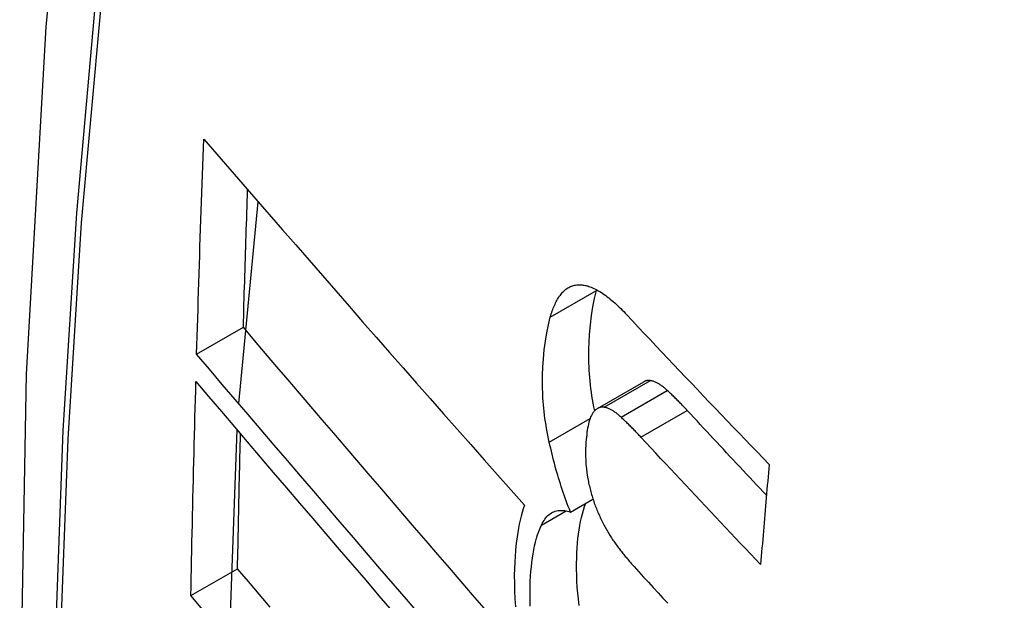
# Model space of a CAD drawing. Header units: inches. Extents: x 25 to 686, y 75 to 315.
# Tile 280 of 294: x 674.3217 to 674.4458, y 256.5112 to 256.5844. Entities that reach past the tile are written whole.
import ezdxf

# ---------------------------------------------------------------- set-up
doc = ezdxf.new("R2010")
doc.units = ezdxf.units.IN
doc.header["$MEASUREMENT"] = 0
doc.layers.add('Visible Edges(ANSI)', color=7, linetype='Continuous', lineweight=25)
doc.layers.add('Visible Tangent Edges(ANSI)', color=7, linetype='Continuous', lineweight=25)

msp = doc.modelspace()

# ---------------------------------------------------------------- linework, layer by layer
at = {"layer": 'Visible Edges(ANSI)'}
for p, q in [((674.34928, 256.53599), (674.35173, 256.56142)), ((674.39442, 256.55027), (674.39444, 256.55034)), ((674.34397, 256.54221), (674.34986, 256.54561)), ((674.39452, 256.53537), (674.40036, 256.53875)), ((674.34812, 256.50599), (674.34906, 256.53269)), ((674.39112, 256.52232), (674.39395, 256.52396)), ((674.34324, 256.51178), (674.34913, 256.51518))]:
    msp.add_line(p, q, dxfattribs=at)
at = {"layer": 'Visible Edges(ANSI)', "flags": 128}
for points in [[(674.37569, 256.82732), (674.36285, 256.78926), (674.35179, 256.75008), (674.34249, 256.70984), (674.33493, 256.66862), (674.32909, 256.62648), (674.32494, 256.58349), (674.32247, 256.53969), (674.32165, 256.49517), (674.32246, 256.44997), (674.32489, 256.40416), (674.32891, 256.35781), (674.33451, 256.31097), (674.34166, 256.26372), (674.35034, 256.21612), (674.36053, 256.16825), (674.3722, 256.12016)], [(674.34397, 256.54221), (674.34401, 256.54334), (674.34404, 256.54447), (674.34407, 256.5456), (674.34411, 256.54673), (674.34414, 256.54786), (674.34418, 256.54899), (674.34421, 256.55012), (674.34425, 256.55125), (674.34428, 256.55238), (674.34432, 256.55351), (674.34435, 256.55464), (674.34439, 256.55577), (674.34443, 256.5569), (674.34447, 256.55803), (674.3445, 256.55916), (674.34454, 256.56029), (674.34458, 256.56143), (674.34462, 256.56256), (674.34466, 256.56369), (674.3447, 256.56482), (674.34474, 256.56595), (674.34478, 256.56709), (674.34482, 256.56822), (674.34486, 256.56935)], [(674.34486, 256.56935), (674.3465, 256.56746), (674.34814, 256.56557), (674.34979, 256.56366), (674.35145, 256.56175), (674.35311, 256.55984), (674.35478, 256.55791), (674.35646, 256.55599), (674.35814, 256.55406), (674.35983, 256.55213), (674.36151, 256.55019), (674.36321, 256.54826), (674.3649, 256.54632), (674.3666, 256.54438), (674.3683, 256.54244), (674.37001, 256.5405), (674.37171, 256.53856), (674.37342, 256.53663), (674.37512, 256.53469), (674.37682, 256.53277), (674.37853, 256.53084), (674.38023, 256.52892), (674.38193, 256.527), (674.38363, 256.52509), (674.38533, 256.52319)], [(674.34986, 256.54561), (674.34988, 256.54633), (674.3499, 256.54705), (674.34992, 256.54777), (674.34994, 256.5485), (674.34996, 256.54922), (674.34998, 256.54994), (674.35001, 256.55067), (674.35003, 256.55139), (674.35005, 256.55211), (674.35007, 256.55283), (674.35009, 256.55356), (674.35012, 256.55428), (674.35014, 256.555), (674.35016, 256.55573), (674.35018, 256.55645), (674.35021, 256.55717), (674.35023, 256.5579), (674.35025, 256.55862), (674.35028, 256.55935), (674.3503, 256.56007), (674.35032, 256.56079), (674.35035, 256.56152), (674.35037, 256.56224), (674.3504, 256.56296)], [(674.38857, 256.5469), (674.38863, 256.5471), (674.38869, 256.54729), (674.38875, 256.54748), (674.38882, 256.54767), (674.38888, 256.54785), (674.38895, 256.54803), (674.38902, 256.54821), (674.38909, 256.54838), (674.38917, 256.54854), (674.38924, 256.5487), (674.38932, 256.54886), (674.3894, 256.54901), (674.38949, 256.54915), (674.38957, 256.54929), (674.38966, 256.54943), (674.38975, 256.54956), (674.38984, 256.54968), (674.38994, 256.5498), (674.39003, 256.54992), (674.39013, 256.55003), (674.39023, 256.55013), (674.39034, 256.55023), (674.39044, 256.55032), (674.39055, 256.55041)], [(674.39055, 256.55041), (674.39066, 256.55049), (674.39078, 256.55057), (674.3909, 256.55064), (674.39102, 256.5507), (674.39114, 256.55076), (674.39126, 256.55081), (674.39139, 256.55085), (674.39151, 256.55089), (674.39164, 256.55092), (674.39177, 256.55094), (674.3919, 256.55096), (674.39204, 256.55097), (674.39217, 256.55098), (674.39231, 256.55098), (674.39244, 256.55097), (674.39258, 256.55096), (674.39272, 256.55094), (674.39286, 256.55092), (674.393, 256.55089), (674.39314, 256.55086), (674.39329, 256.55082), (674.39343, 256.55077), (674.39357, 256.55073), (674.39372, 256.55067)], [(674.39417, 256.5351), (674.39407, 256.53557), (674.39399, 256.53604), (674.3939, 256.53651), (674.39383, 256.53698), (674.39376, 256.53745), (674.3937, 256.53791), (674.39364, 256.53837), (674.39359, 256.53884), (674.39355, 256.5393), (674.39352, 256.53975), (674.39349, 256.54021), (674.39346, 256.54066), (674.39344, 256.54111), (674.39343, 256.54156), (674.39343, 256.542), (674.39343, 256.54243), (674.39344, 256.54294), (674.39347, 256.54371), (674.39353, 256.54472), (674.39363, 256.54591), (674.39377, 256.54708), (674.39395, 256.5482), (674.39416, 256.54926), (674.39442, 256.55027)], [(674.39372, 256.55067), (674.3939, 256.5506), (674.39408, 256.55052), (674.39426, 256.55043), (674.39445, 256.55034), (674.39463, 256.55023), (674.39482, 256.55012), (674.39501, 256.55001), (674.39519, 256.54988), (674.39538, 256.54975), (674.39557, 256.54961), (674.39576, 256.54947), (674.39595, 256.54932), (674.39614, 256.54917), (674.39633, 256.54901), (674.39651, 256.54885), (674.3967, 256.54868), (674.39689, 256.54851), (674.39708, 256.54833), (674.39727, 256.54816), (674.39745, 256.54797), (674.39764, 256.54779), (674.39783, 256.5476), (674.39801, 256.54741), (674.39819, 256.54721)], [(674.38844, 256.53114), (674.38835, 256.53157), (674.38826, 256.532), (674.38818, 256.53243), (674.3881, 256.53286), (674.38803, 256.53328), (674.38796, 256.53371), (674.3879, 256.53413), (674.38785, 256.53455), (674.3878, 256.53498), (674.38775, 256.5354), (674.38771, 256.53582), (674.38768, 256.53624), (674.38764, 256.53671), (674.38761, 256.5373), (674.38759, 256.53798), (674.38758, 256.53877), (674.3876, 256.53964), (674.38764, 256.5406), (674.38771, 256.54164), (674.38781, 256.54276), (674.38795, 256.54386), (674.38812, 256.54492), (674.38833, 256.54594), (674.38857, 256.5469)], [(674.39819, 256.54721), (674.39893, 256.54642), (674.39967, 256.54564), (674.40041, 256.54485), (674.40115, 256.54406), (674.4019, 256.54327), (674.40264, 256.54249), (674.40338, 256.5417), (674.40413, 256.54091), (674.40488, 256.54012), (674.40562, 256.53933), (674.40637, 256.53855), (674.40712, 256.53776), (674.40787, 256.53697), (674.40862, 256.53618), (674.40937, 256.5354), (674.41012, 256.53461), (674.41088, 256.53382), (674.41163, 256.53304), (674.41239, 256.53225), (674.41314, 256.53147), (674.4139, 256.53068), (674.41465, 256.5299), (674.41541, 256.52911), (674.41617, 256.52833)], [(674.38023, 256.51018), (674.37877, 256.51188), (674.37731, 256.51357), (674.37584, 256.51527), (674.37438, 256.51697), (674.37291, 256.51867), (674.37145, 256.52038), (674.36999, 256.52208), (674.36853, 256.52378), (674.36707, 256.52548), (674.36561, 256.52718), (674.36416, 256.52887), (674.36271, 256.53057), (674.36126, 256.53226), (674.35982, 256.53394), (674.35838, 256.53563), (674.35694, 256.5373), (674.35551, 256.53898), (674.35409, 256.54064), (674.35267, 256.5423), (674.35126, 256.54396), (674.34986, 256.54561)], [(674.37212, 256.50937), (674.37045, 256.51132), (674.36877, 256.51326), (674.36709, 256.51521), (674.36541, 256.51716), (674.36374, 256.51911), (674.36207, 256.52106), (674.36039, 256.52301), (674.35873, 256.52495), (674.35706, 256.52689), (674.35541, 256.52883), (674.35375, 256.53076), (674.35211, 256.53269), (674.35046, 256.53461), (674.34883, 256.53652), (674.3472, 256.53842), (674.34558, 256.54032), (674.34397, 256.54221)], [(674.40122, 256.5389), (674.40118, 256.5389), (674.40114, 256.53891), (674.40111, 256.53891), (674.40107, 256.53891), (674.40103, 256.53892), (674.40099, 256.53892), (674.40096, 256.53892), (674.40092, 256.53891), (674.40088, 256.53891), (674.40085, 256.53891), (674.40081, 256.5389), (674.40077, 256.5389), (674.40074, 256.53889), (674.4007, 256.53888), (674.40067, 256.53887), (674.40063, 256.53886), (674.4006, 256.53885), (674.40056, 256.53884), (674.40053, 256.53883), (674.40049, 256.53881), (674.40046, 256.5388), (674.40042, 256.53878), (674.40039, 256.53877), (674.40036, 256.53875)], [(674.40332, 256.53766), (674.40324, 256.53774), (674.40315, 256.53782), (674.40306, 256.53789), (674.40297, 256.53797), (674.40288, 256.53804), (674.40279, 256.53811), (674.4027, 256.53818), (674.40261, 256.53825), (674.40252, 256.53831), (674.40244, 256.53837), (674.40235, 256.53843), (674.40226, 256.53848), (674.40217, 256.53853), (674.40208, 256.53858), (674.40199, 256.53863), (674.40191, 256.53867), (674.40182, 256.53871), (674.40173, 256.53875), (674.40165, 256.53878), (674.40156, 256.53881), (674.40148, 256.53884), (674.40139, 256.53886), (674.40131, 256.53888), (674.40122, 256.5389)], [(674.34324, 256.51178), (674.34326, 256.5129), (674.34328, 256.51402), (674.34331, 256.51514), (674.34333, 256.51627), (674.34335, 256.51739), (674.34338, 256.51852), (674.3434, 256.51964), (674.34343, 256.52076), (674.34345, 256.52189), (674.34348, 256.52301), (674.3435, 256.52414), (674.34353, 256.52526), (674.34356, 256.52639), (674.34358, 256.52751), (674.34361, 256.52864), (674.34364, 256.52977), (674.34367, 256.53089), (674.3437, 256.53202), (674.34372, 256.53314), (674.34375, 256.53427), (674.34378, 256.5354), (674.34381, 256.53652), (674.34385, 256.53765), (674.34388, 256.53878)], [(674.34388, 256.53878), (674.34548, 256.53689), (674.3471, 256.53499), (674.34873, 256.53308), (674.35036, 256.53117), (674.352, 256.52925), (674.35364, 256.52732), (674.35529, 256.52539), (674.35695, 256.52345), (674.35861, 256.52151), (674.36028, 256.51956), (674.36194, 256.51761), (674.36362, 256.51566), (674.36529, 256.51371), (674.36696, 256.51176), (674.36864, 256.50981)], [(674.40584, 256.53513), (674.40573, 256.53525), (674.40563, 256.53536), (674.40552, 256.53547), (674.40542, 256.53558), (674.40531, 256.53569), (674.40521, 256.5358), (674.40511, 256.53591), (674.405, 256.53602), (674.4049, 256.53612), (674.40479, 256.53623), (674.40469, 256.53634), (674.40458, 256.53644), (674.40448, 256.53655), (674.40437, 256.53665), (674.40427, 256.53676), (674.40416, 256.53686), (674.40406, 256.53696), (674.40395, 256.53706), (674.40385, 256.53717), (674.40374, 256.53727), (674.40364, 256.53736), (674.40353, 256.53746), (674.40343, 256.53756), (674.40332, 256.53766)], [(674.39538, 256.53553), (674.39531, 256.53554), (674.39523, 256.53554), (674.39516, 256.53554), (674.39508, 256.53554), (674.39501, 256.53554), (674.39494, 256.53553), (674.39487, 256.53551), (674.3948, 256.5355), (674.39473, 256.53547), (674.39467, 256.53545), (674.3946, 256.53542), (674.39453, 256.53538), (674.39447, 256.53535), (674.39441, 256.5353), (674.39435, 256.53526), (674.39429, 256.53521), (674.39423, 256.53516), (674.39417, 256.5351), (674.39411, 256.53504), (674.39406, 256.53498), (674.39401, 256.53491), (674.39395, 256.53484), (674.3939, 256.53476), (674.39385, 256.53468)], [(674.39749, 256.53429), (674.3974, 256.53437), (674.39731, 256.53445), (674.39722, 256.53452), (674.39713, 256.5346), (674.39704, 256.53467), (674.39695, 256.53474), (674.39686, 256.53481), (674.39677, 256.53487), (674.39668, 256.53494), (674.3966, 256.535), (674.39651, 256.53506), (674.39642, 256.53511), (674.39633, 256.53516), (674.39624, 256.53521), (674.39616, 256.53526), (674.39607, 256.5353), (674.39598, 256.53534), (674.39589, 256.53538), (674.39581, 256.53541), (674.39572, 256.53544), (674.39564, 256.53547), (674.39555, 256.53549), (674.39547, 256.53551), (674.39538, 256.53553)], [(674.41583, 256.52444), (674.41541, 256.52488), (674.41499, 256.52533), (674.41458, 256.52577), (674.41416, 256.52622), (674.41374, 256.52667), (674.41332, 256.52711), (674.4129, 256.52756), (674.41248, 256.528), (674.41207, 256.52845), (674.41165, 256.52889), (674.41123, 256.52934), (674.41081, 256.52979), (674.4104, 256.53023), (674.40998, 256.53068), (674.40957, 256.53112), (674.40915, 256.53157), (674.40873, 256.53201), (674.40832, 256.53246), (674.4079, 256.53291), (674.40749, 256.53335), (674.40708, 256.5338), (674.40666, 256.53424), (674.40625, 256.53469), (674.40584, 256.53513)], [(674.39385, 256.53468), (674.39375, 256.53451), (674.39366, 256.53432), (674.39358, 256.53411), (674.39351, 256.53389), (674.39344, 256.53365), (674.39338, 256.53341), (674.39333, 256.53316), (674.39328, 256.5329), (674.39323, 256.53263), (674.39319, 256.53235), (674.39316, 256.53207), (674.39313, 256.53178), (674.3931, 256.53148), (674.39307, 256.53113), (674.39305, 256.53074), (674.39303, 256.53031), (674.39302, 256.52985), (674.39303, 256.52936), (674.39304, 256.52885), (674.39307, 256.52832), (674.39312, 256.52779), (674.39319, 256.52725), (674.39327, 256.52671), (674.39337, 256.52616)], [(674.4, 256.53176), (674.39989, 256.53188), (674.39979, 256.53199), (674.39969, 256.5321), (674.39958, 256.53221), (674.39948, 256.53232), (674.39937, 256.53243), (674.39927, 256.53254), (674.39916, 256.53265), (674.39906, 256.53275), (674.39895, 256.53286), (674.39885, 256.53297), (674.39874, 256.53307), (674.39864, 256.53318), (674.39853, 256.53328), (674.39843, 256.53339), (674.39832, 256.53349), (674.39822, 256.53359), (674.39811, 256.53369), (674.39801, 256.53379), (674.3979, 256.53389), (674.3978, 256.53399), (674.39769, 256.53409), (674.39759, 256.53419), (674.39749, 256.53429)], [(674.34913, 256.51518), (674.34914, 256.51589), (674.34916, 256.51659), (674.34917, 256.5173), (674.34919, 256.51801), (674.3492, 256.51872), (674.34922, 256.51942), (674.34923, 256.52013), (674.34924, 256.52084), (674.34926, 256.52155), (674.34927, 256.52225), (674.34929, 256.52296), (674.3493, 256.52367), (674.34932, 256.52438), (674.34934, 256.52509), (674.34935, 256.52579), (674.34937, 256.5265), (674.34938, 256.52721), (674.3494, 256.52792), (674.34942, 256.52863), (674.34943, 256.52934), (674.34945, 256.53005), (674.34947, 256.53075), (674.34948, 256.53146), (674.3495, 256.53217)], [(674.4151, 256.5157), (674.41446, 256.51637), (674.41383, 256.51704), (674.41319, 256.51771), (674.41256, 256.51837), (674.41192, 256.51904), (674.41129, 256.51971), (674.41066, 256.52038), (674.41003, 256.52105), (674.4094, 256.52172), (674.40877, 256.52239), (674.40814, 256.52306), (674.40751, 256.52373), (674.40688, 256.5244), (674.40625, 256.52507), (674.40562, 256.52574), (674.40499, 256.52641), (674.40437, 256.52708), (674.40374, 256.52775), (674.40312, 256.52842), (674.40249, 256.52909), (674.40187, 256.52976), (674.40124, 256.53043), (674.40062, 256.5311), (674.4, 256.53176)], [(674.39112, 256.52232), (674.39098, 256.52267), (674.39084, 256.52302), (674.39071, 256.52337), (674.39058, 256.52372), (674.39045, 256.52408), (674.39032, 256.52444), (674.3902, 256.5248), (674.39008, 256.52516), (674.38996, 256.52552), (674.38984, 256.52588), (674.38973, 256.52625), (674.38962, 256.52662), (674.38951, 256.52699), (674.3894, 256.52736), (674.38929, 256.52773), (674.38919, 256.52811), (674.38909, 256.52848), (674.38899, 256.52886), (674.38889, 256.52923), (674.3888, 256.52961), (674.38871, 256.52999), (674.38862, 256.53037), (674.38853, 256.53076), (674.38844, 256.53114)], [(674.41617, 256.52833), (674.41612, 256.52781), (674.41608, 256.52728), (674.41603, 256.52675), (674.41599, 256.52623), (674.41594, 256.5257), (674.4159, 256.52518), (674.41585, 256.52465), (674.41581, 256.52412), (674.41576, 256.5236), (674.41572, 256.52307), (674.41567, 256.52254), (674.41563, 256.52202), (674.41558, 256.52149), (674.41554, 256.52097), (674.41549, 256.52044), (674.41545, 256.51991), (674.4154, 256.51939), (674.41536, 256.51886), (674.41532, 256.51833), (674.41527, 256.51781), (674.41523, 256.51728), (674.41518, 256.51676), (674.41514, 256.51623), (674.4151, 256.5157)], [(674.39337, 256.52616), (674.39341, 256.52598), (674.39345, 256.52579), (674.3935, 256.52561), (674.39354, 256.52543), (674.39359, 256.52524), (674.39363, 256.52506), (674.39368, 256.52488), (674.39373, 256.5247), (674.39378, 256.52452), (674.39384, 256.52434), (674.39389, 256.52416), (674.39395, 256.52398), (674.394, 256.52381), (674.39406, 256.52363), (674.39412, 256.52346), (674.39418, 256.52328), (674.39425, 256.52311), (674.39431, 256.52294), (674.39438, 256.52277), (674.39444, 256.5226), (674.39451, 256.52244), (674.39458, 256.52228), (674.39465, 256.52211), (674.39472, 256.52195)], [(674.38533, 256.52319), (674.38517, 256.52274), (674.38503, 256.52228), (674.3849, 256.5218), (674.38477, 256.52131), (674.38466, 256.5208), (674.38456, 256.52028), (674.38446, 256.51974), (674.38438, 256.51919), (674.3843, 256.51863), (674.38424, 256.51806), (674.38418, 256.51744), (674.38413, 256.51676), (674.38408, 256.51601), (674.38405, 256.5152), (674.38403, 256.51433), (674.38404, 256.51339), (674.38406, 256.5124), (674.38411, 256.51139), (674.38419, 256.51035)], [(674.39221, 256.51055), (674.39212, 256.51133), (674.39204, 256.5121), (674.39198, 256.51286), (674.39193, 256.51362), (674.3919, 256.51437), (674.39188, 256.5151), (674.39188, 256.51582), (674.3919, 256.5165), (674.39192, 256.51717), (674.39196, 256.5178), (674.39201, 256.5184), (674.39206, 256.51898), (674.39213, 256.51954), (674.39221, 256.52008), (674.39229, 256.52061), (674.39239, 256.52113), (674.3925, 256.52163), (674.39262, 256.52211), (674.39275, 256.52257), (674.39289, 256.52302), (674.39305, 256.52344)], [(674.38745, 256.52067), (674.38755, 256.52088), (674.38766, 256.52108), (674.38778, 256.52127), (674.3879, 256.52144), (674.38802, 256.5216), (674.38815, 256.52175), (674.38828, 256.52188), (674.38842, 256.52201), (674.38857, 256.52211), (674.38872, 256.52221), (674.38887, 256.52229), (674.38903, 256.52236), (674.38919, 256.52242), (674.38935, 256.52246), (674.38952, 256.5225), (674.38969, 256.52252), (674.38986, 256.52253), (674.39003, 256.52253), (674.39021, 256.52252), (674.39039, 256.5225), (674.39057, 256.52247), (674.39075, 256.52243), (674.39093, 256.52238), (674.39112, 256.52232)], [(674.39472, 256.52195), (674.3948, 256.52178), (674.39488, 256.52161), (674.39495, 256.52145), (674.39503, 256.52128), (674.39511, 256.52112), (674.39519, 256.52096), (674.39528, 256.5208), (674.39536, 256.52064), (674.39544, 256.52049), (674.39553, 256.52034), (674.39561, 256.52019), (674.39569, 256.52004), (674.39578, 256.51989), (674.39587, 256.51975), (674.39595, 256.5196), (674.39604, 256.51946), (674.39613, 256.51932), (674.39622, 256.51918), (674.39631, 256.51905), (674.39639, 256.51891), (674.39648, 256.51878), (674.39657, 256.51865), (674.39667, 256.51852), (674.39676, 256.51839)], [(674.38605, 256.51045), (674.38603, 256.51129), (674.38602, 256.5121), (674.38603, 256.51286), (674.38605, 256.51357), (674.38609, 256.51423), (674.38613, 256.51484), (674.38618, 256.51541), (674.38624, 256.51597), (674.38632, 256.51651), (674.3864, 256.51704), (674.38649, 256.51756), (674.3866, 256.51806), (674.38671, 256.51854), (674.38684, 256.51901), (674.38697, 256.51945), (674.38712, 256.51988), (674.38728, 256.52028), (674.38745, 256.52067)], [(674.39676, 256.51839), (674.39685, 256.51826), (674.39695, 256.51812), (674.39705, 256.51799), (674.39715, 256.51786), (674.39725, 256.51773), (674.39734, 256.5176), (674.39744, 256.51747), (674.39754, 256.51735), (674.39764, 256.51722), (674.39774, 256.5171), (674.39784, 256.51697), (674.39794, 256.51685), (674.39803, 256.51673), (674.39813, 256.51661), (674.39823, 256.51649), (674.39833, 256.51637), (674.39843, 256.51625), (674.39853, 256.51613), (674.39863, 256.51602), (674.39873, 256.5159), (674.39883, 256.51579), (674.39893, 256.51567), (674.39903, 256.51556), (674.39913, 256.51545)], [(674.39913, 256.51545), (674.39974, 256.51479), (674.40034, 256.51413), (674.40095, 256.51347), (674.40155, 256.5128), (674.40216, 256.51214), (674.40277, 256.51148), (674.40338, 256.51081)], [(674.35323, 256.51032), (674.35185, 256.51195), (674.35049, 256.51357), (674.34913, 256.51518)], [(674.34496, 256.50973), (674.34324, 256.51178)]]:
    msp.add_lwpolyline(points, dxfattribs=at)
at = {"layer": 'Visible Edges(ANSI)'}
msp.add_ellipse((674.66878, 256.22465), major_axis=(-0.15994, 0.27703), ratio=0.57735, dxfattribs=at)
at = {"layer": 'Visible Tangent Edges(ANSI)'}
for p, q in [((674.38857, 256.5469), (674.39442, 256.55027)), ((674.39055, 256.55041), (674.3912, 256.55079)), ((674.39538, 256.53553), (674.40122, 256.5389)), ((674.39749, 256.53429), (674.40332, 256.53766)), ((674.4, 256.53176), (674.40584, 256.53513)), ((674.38844, 256.53114), (674.39358, 256.53411)), ((674.38745, 256.52067), (674.39056, 256.52247))]:
    msp.add_line(p, q, dxfattribs=at)
at = {"layer": 'Visible Tangent Edges(ANSI)', "flags": 128}
for points in [[(674.37483, 256.78358), (674.36706, 256.76113), (674.35994, 256.73803), (674.35347, 256.71429), (674.34766, 256.68994), (674.34253, 256.665), (674.33807, 256.63951), (674.3343, 256.61349), (674.33121, 256.58698), (674.32882, 256.56001), (674.32711, 256.53262), (674.3261, 256.50484), (674.32577, 256.47667), (674.32613, 256.44812), (674.32718, 256.41918), (674.32891, 256.38989), (674.33132, 256.36028), (674.33441, 256.33037), (674.33818, 256.30021), (674.34262, 256.2698), (674.34774, 256.23915), (674.35352, 256.20829), (674.35996, 256.17726)], [(674.36072, 256.17687), (674.35426, 256.20785), (674.34846, 256.23864), (674.34332, 256.26923), (674.33886, 256.29959), (674.33508, 256.3297), (674.33198, 256.35955), (674.32955, 256.38911), (674.32781, 256.41834), (674.32676, 256.44721), (674.3264, 256.47569), (674.32673, 256.50379), (674.32775, 256.53149), (674.32946, 256.55879), (674.33187, 256.58567), (674.33497, 256.61208), (674.33875, 256.63799), (674.34323, 256.66337), (674.34838, 256.68818), (674.35421, 256.71241), (674.36069, 256.73602), (674.36783, 256.75899), (674.37561, 256.7813)]]:
    msp.add_lwpolyline(points, dxfattribs=at)
at = {"layer": 'Visible Tangent Edges(ANSI)'}
msp.add_ellipse((674.67127, 256.22609), major_axis=(-0.17318, 0.29996), ratio=0.57735, start_param=5.05527, end_param=10.652693, dxfattribs=at)
for centre, major_axis in [((674.67186, 256.22643), (0.17111, -0.29637)), ((674.66889, 256.22471), (-0.1627, 0.2818)), ((674.66878, 256.22465), (0.1621, -0.28076))]:
    msp.add_ellipse(centre, major_axis=major_axis, ratio=0.57735, dxfattribs=at)

doc.saveas('drawing.dxf')
